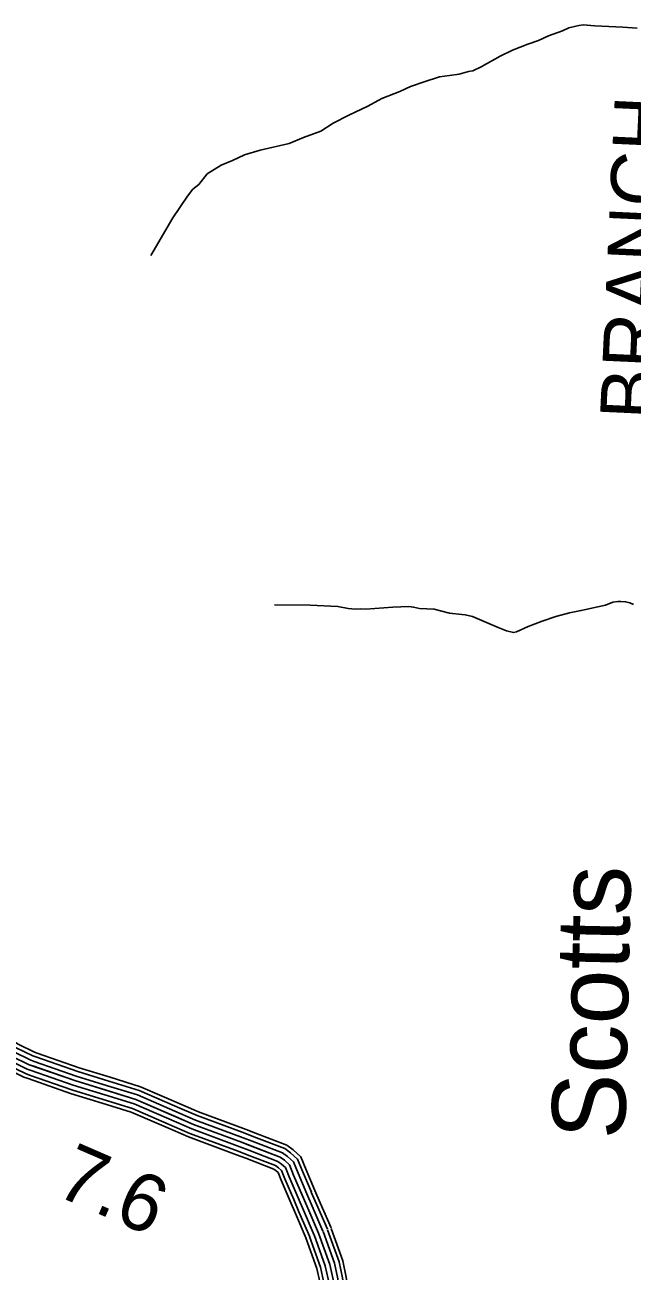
# Model space of a CAD drawing. Extents: x 1551132 to 1791609, y 378168 to 563823.
# Drawn here: x 1620385 to 1624306, y 410886 to 418931 of the extents above; entities that cross this region are included whole.
import ezdxf

# ---------------------------------------------------------------- set-up
doc = ezdxf.new("R2010")
doc.units = 0
for name, color, linetype in [('DESIGN - DRAINAGE - Bridges and Cross Drains Size Text', 7, 'Continuous'), ('DESIGN - ROW - Right-of-Way and Easement Labels', 7, 'Continuous'), ('DESIGN - TRAFFIC CONTROL PERMANENT - Signalization', 7, 'Continuous'), ('DESIGN - TRANSPORTATION - Text', 7, 'Continuous'), ('SURVEY - CONTROL with Text', 7, 'Continuous')]:
    doc.layers.add(name, color=color, linetype=linetype)

msp = doc.modelspace()

# ---------------------------------------------------------------- linework, layer by layer
at = {"layer": 'DESIGN - TRANSPORTATION - Text'}
for points in [[(1621197.721, 417441.354), (1621341.142, 417684.702), (1621434.265, 417824.939), (1621469.273, 417870.265), (1621507.972, 417901.474), (1621561.462, 417968.435), (1621652.71, 418024.528), (1621725.392, 418054.987), (1621804.207, 418091.313), (1621904.871, 418121.147), (1622091.859, 418165.098), (1622184.706, 418203.116), (1622295.637, 418244.751), (1622376.81, 418297.06), (1622475.925, 418346.978), (1622599.247, 418406.372), (1622690.37, 418456.456), (1622805.342, 418499.999), (1622876.065, 418532.5), (1622962.738, 418562.651), (1623063.494, 418596.485), (1623127.693, 418605.077), (1623189.883, 418613.719), (1623250.257, 418630.42), (1623278.339, 418633.803), (1623330.938, 418660.696), (1623454.444, 418728.106), (1623533.342, 418768.44), (1623632.189, 418806.333), (1623702.738, 418830.817), (1623767.378, 418859.451), (1623856.134, 418893.552), (1623898.567, 418912.652), (1623962.89, 418927.261), (1623990.973, 418930.645), (1624064.846, 418924.995), (1624246.675, 418916.944), (1624338.498, 418908.886)], [(1621997.601, 415186.695), (1622227.545, 415183.595), (1622405.374, 415175.628), (1622473.123, 415164.103), (1622521.005, 415159.028), (1622551.038, 415160.37), (1622587.02, 415159.57), (1622761.299, 415171.728), (1622863.389, 415175.47), (1622895.33, 415172.754), (1622933.137, 415163.903), (1623027.002, 415157.803), (1623126.466, 415133.544), (1623206.256, 415123.752), (1623228.247, 415123.269), (1623275.996, 415112.186), (1623440.408, 415040.384), (1623495.94, 415019.1), (1623539.698, 415008.108), (1623559.772, 415011.666), (1623634.546, 415046.084), (1623725.352, 415082.152), (1623814.025, 415112.253), (1623902.514, 415134.337), (1623976.888, 415150.72), (1624085.418, 415174.363), (1624133.659, 415185.321), (1624182.083, 415204.289), (1624214.157, 415207.58), (1624234.198, 415209.139), (1624264.139, 415206.472), (1624291.989, 415199.838), (1624315.755, 415189.288)]]:
    msp.add_lwpolyline(points, dxfattribs=at)
at = {"layer": 'SURVEY - CONTROL with Text'}
for points in [[(1620114.426, 412554.916), (1620161.759, 412487.773), (1620234.065, 412416.771), (1620341.246, 412350.311), (1620445.935, 412298.852), (1620463.885, 412292.618)], [(1620017.404, 412486.506), (1620070.927, 412410.588), (1620160.309, 412322.819), (1620283.647, 412246.342), (1620400.103, 412189.099), (1620424.927, 412180.473)], [(1620042.736, 412504.373), (1620094.644, 412430.746), (1620179.566, 412347.353), (1620298.689, 412273.492), (1620412.069, 412217.758), (1620435.102, 412209.758)], [(1620068.069, 412522.241), (1620118.36, 412450.905), (1620198.824, 412371.887), (1620313.73, 412300.643), (1620424.036, 412246.417), (1620445.277, 412239.042)], [(1620093.41, 412540.099), (1620142.084, 412471.056), (1620218.091, 412396.421), (1620328.771, 412327.794), (1620436.002, 412275.076), (1620455.443, 412268.326)], [(1619971.863, 412454.405), (1620028.295, 412374.37), (1620125.684, 412278.726), (1620256.615, 412197.549), (1620378.595, 412137.589), (1620406.653, 412127.839)], [(1619992.063, 412468.647), (1620047.203, 412390.437), (1620141.042, 412298.285), (1620268.606, 412219.191), (1620388.137, 412160.44), (1620414.761, 412151.189)], [(1620298.689, 412273.492), (1620412.069, 412217.758), (1620707.079, 412115.33), (1621101.97, 411993.427), (1621474.236, 411831.765), (1621783.087, 411717.112), (1622034.114, 411621.326), (1622061.864, 411600.884), (1622093.505, 411572.375), (1622120.579, 411505.84), (1622211.61, 411292.076), (1622281.375, 411130.722)], [(1620445.252, 412239.05), (1620716.737, 412144.789), (1620918.857, 412082.404)], [(1620455.418, 412268.334), (1620726.395, 412174.257), (1620927.999, 412112.022)], [(1620463.851, 412292.635), (1620734.403, 412198.699), (1620935.59, 412136.598)], [(1620414.753, 412151.198), (1620687.763, 412056.404), (1620891.433, 411993.535)], [(1620424.919, 412180.482), (1620697.421, 412085.871), (1620900.574, 412023.153)], [(1620435.085, 412209.766), (1620707.079, 412115.33), (1620909.716, 412052.779)], [(1620406.644, 412127.847), (1620680.063, 412032.911), (1620884.141, 411969.918)], [(1620918.841, 412082.404), (1621112.744, 412022.545), (1621388.363, 411902.85)], [(1620927.982, 412112.022), (1621123.528, 412051.662), (1621400.713, 411931.284)], [(1620935.574, 412136.598), (1621132.469, 412075.813), (1621410.954, 411954.876)], [(1620891.416, 411993.535), (1621080.412, 411935.192), (1621351.314, 411817.548)], [(1620900.558, 412023.153), (1621091.195, 411964.31), (1621363.663, 411845.982)], [(1620909.699, 412052.779), (1621101.97, 411993.427), (1621376.013, 411874.416)], [(1620884.125, 411969.918), (1621071.82, 411911.975), (1621341.472, 411794.872)], [(1621400.688, 411931.292), (1621497.385, 411889.308), (1621804.928, 411775.139), (1621864.46, 411752.421)], [(1621410.929, 411954.885), (1621506.994, 411913.175), (1621813.986, 411799.206), (1621873.627, 411776.447)], [(1621363.647, 411845.99), (1621462.661, 411802.997), (1621772.17, 411688.095), (1621831.311, 411665.527)], [(1621375.997, 411874.424), (1621474.236, 411831.765), (1621783.087, 411717.112), (1621842.361, 411694.495)], [(1621388.346, 411902.858), (1621485.811, 411860.532), (1621794.003, 411746.129), (1621853.41, 411723.462)], [(1621341.456, 411794.88), (1621441.853, 411751.288), (1621752.538, 411635.952), (1621811.445, 411613.476)], [(1621351.305, 411817.556), (1621451.086, 411774.222), (1621761.246, 411659.085), (1621820.261, 411636.568)], [(1621864.443, 411752.43), (1622064.097, 411676.244), (1622101.096, 411648.994), (1622145.57, 411608.918), (1622177.819, 411529.674), (1622234.768, 411395.937)], [(1621873.61, 411776.455), (1622076.53, 411699.028), (1622117.362, 411668.944), (1622167.17, 411624.076), (1622201.56, 411539.558), (1622258.426, 411406.012)], [(1621831.294, 411665.536), (1622019.123, 411593.867), (1622042.247, 411576.834), (1622067.472, 411554.1), (1622091.963, 411493.923), (1622149.203, 411359.495)], [(1621842.344, 411694.503), (1622034.114, 411621.326), (1622061.864, 411600.884), (1622093.505, 411572.375), (1622120.579, 411505.84), (1622177.727, 411371.645)], [(1621853.394, 411723.471), (1622049.106, 411648.785), (1622081.48, 411624.935), (1622119.537, 411590.651), (1622149.195, 411517.757), (1622206.252, 411383.795)], [(1621811.428, 411613.484), (1621992.182, 411544.508), (1622006.99, 411533.599), (1622020.681, 411521.265), (1622040.522, 411472.506), (1622097.946, 411337.669)], [(1621820.244, 411636.577), (1622004.132, 411566.408), (1622022.631, 411552.775), (1622041.439, 411535.832), (1622063.339, 411482.006), (1622120.687, 411347.353)], [(1622120.679, 411347.369), (1622154.636, 411267.625), (1622224.468, 411106.113)], [(1622149.195, 411359.511), (1622183.119, 411279.851), (1622252.926, 411118.422)], [(1622177.719, 411371.662), (1622211.61, 411292.076), (1622281.375, 411130.722)], [(1622206.243, 411383.812), (1622240.101, 411304.301), (1622309.824, 411143.022)], [(1622234.759, 411395.954), (1622268.584, 411316.527), (1622338.282, 411155.331)], [(1622258.417, 411406.029), (1622292.216, 411326.669), (1622361.89, 411165.54)], [(1622097.938, 411337.686), (1622131.92, 411257.875), (1622201.785, 411096.304)], [(1622223.035, 411109.746), (1622294.766, 410910.183), (1622314.016, 410820.172), (1622331.273, 410689.46), (1622335.848, 410468.988), (1622326.04, 410318.726), (1622305.357, 410232.432), (1622272.45, 410164.03), (1622223.676, 410106.845), (1622083.454, 410008.567), (1621931.991, 409893.714), (1621791.952, 409761.669), (1621691.613, 409653.549), (1621642.389, 409562.955), (1621613.065, 409481.32), (1621604.815, 409393.109), (1621612.831, 409222.53), (1621659.147, 408950.114), (1621686.062, 408634.223), (1621686.087, 408360.974), (1621693.987, 408286.663), (1621724.178, 408173.652), (1621782.61, 407996.464)], [(1622252.201, 411120.238), (1622324.649, 410918.708), (1622344.582, 410825.456), (1622362.231, 410691.819), (1622366.864, 410468.305), (1622356.806, 410314.067), (1622334.723, 410221.981), (1622298.649, 410146.971), (1622244.7, 410083.719), (1622101.72, 409983.508), (1621952.04, 409870.022), (1621813.977, 409739.818), (1621716.987, 409635.324), (1621670.755, 409550.247), (1621643.564, 409474.528), (1621635.881, 409392.384), (1621643.714, 409225.863), (1621689.929, 408954.039), (1621717.062, 408635.548), (1621717.086, 408362.624), (1621724.553, 408292.339), (1621753.902, 408182.511), (1621809.342, 408014.381)], [(1622281.375, 411130.722), (1622354.523, 410927.233), (1622375.156, 410830.731), (1622393.189, 410694.177), (1622397.888, 410467.613), (1622387.564, 410309.409), (1622364.097, 410211.531), (1622324.84, 410129.912), (1622265.725, 410060.602), (1622119.986, 409958.458), (1621972.098, 409846.321), (1621835.993, 409717.976), (1621742.362, 409617.09), (1621699.129, 409537.53), (1621674.063, 409467.736), (1621666.947, 409391.667), (1621674.588, 409229.205), (1621720.703, 408957.956), (1621748.061, 408636.864), (1621748.086, 408364.265), (1621755.127, 408298.014), (1621783.618, 408191.378), (1621837.017, 408029.44)], [(1622310.549, 411141.206), (1622384.397, 410935.759), (1622405.73, 410836.006), (1622424.146, 410696.536), (1622428.913, 410466.921), (1622418.321, 410304.75), (1622393.472, 410201.081), (1622351.031, 410112.853), (1622286.749, 410037.485), (1622138.253, 409933.407), (1621992.156, 409822.621), (1621858.009, 409696.134), (1621767.736, 409598.856), (1621727.504, 409524.813), (1621704.562, 409460.944), (1621698.013, 409390.951), (1621705.462, 409232.547), (1621751.478, 408961.873), (1621779.06, 408638.181), (1621779.085, 408365.907), (1621785.702, 408303.689), (1621813.334, 408200.244), (1621867.374, 408036.357)], [(1622339.715, 411151.697), (1622414.28, 410944.284), (1622436.296, 410841.289), (1622455.104, 410698.894), (1622459.929, 410466.238), (1622449.087, 410300.092), (1622422.838, 410190.631), (1622377.23, 410095.795), (1622307.774, 410014.359), (1622156.519, 409908.348), (1622012.205, 409798.928), (1621880.033, 409674.283), (1621793.11, 409580.631), (1621755.87, 409512.104), (1621735.062, 409454.152), (1621729.078, 409390.226), (1621736.345, 409235.88), (1621782.26, 408965.798), (1621810.059, 408639.506), (1621810.084, 408367.557), (1621816.267, 408309.364), (1621843.058, 408209.103), (1621899.357, 408038.365)], [(1622362.973, 411160.056), (1622438.096, 410951.076), (1622460.671, 410845.498), (1622479.787, 410700.777), (1622484.661, 410465.688), (1622473.612, 410296.383), (1622446.262, 410182.297), (1622398.113, 410082.186), (1622324.532, 409995.925), (1622171.085, 409888.372), (1622028.197, 409780.036), (1621897.583, 409656.866), (1621813.343, 409566.097), (1621778.494, 409501.962), (1621759.378, 409448.744), (1621753.853, 409389.659), (1621760.961, 409238.547), (1621806.801, 408968.923), (1621834.776, 408640.556), (1621834.8, 408368.866), (1621840.642, 408313.881), (1621866.75, 408216.17), (1621926.381, 408035.34)], [(1622281.375, 411130.722), (1622354.523, 410927.233), (1622375.156, 410830.731)], [(1622198.835, 411101.046), (1622269.983, 410903.116), (1622288.65, 410815.797), (1622305.591, 410687.502), (1622310.116, 410469.563), (1622300.524, 410322.584), (1622280.983, 410241.107), (1622250.725, 410178.188), (1622206.234, 410126.029), (1622068.296, 410029.351), (1621915.349, 409913.373), (1621773.694, 409779.794), (1621670.563, 409668.675), (1621618.848, 409573.506), (1621587.765, 409486.953), (1621579.04, 409393.701), (1621587.223, 409219.755), (1621633.614, 408946.864), (1621660.346, 408633.131), (1621660.371, 408359.615), (1621668.621, 408281.963), (1621699.528, 408166.302), (1621762.727, 407974.63)]]:
    msp.add_lwpolyline(points, dxfattribs=at)

# ---------------------------------------------------------------- texts
at = {"layer": 'DESIGN - DRAINAGE - Bridges and Cross Drains Size Text'}
msp.add_text('Scotts', height=475.0125, rotation=88.7223833, dxfattribs=at).set_placement((1624260.262, 411733.131))
at = {"layer": 'DESIGN - ROW - Right-of-Way and Easement Labels'}
msp.add_text('BRANCH', height=370.0097, rotation=87.3509611, dxfattribs=at).set_placement((1624468.277, 416375.761))
at = {"layer": 'DESIGN - TRAFFIC CONTROL PERMANENT - Signalization'}
msp.add_text('7.6', height=369.9941, rotation=336.5259333, dxfattribs=at).set_placement((1620567.808, 411381.87))

doc.saveas('drawing.dxf')
